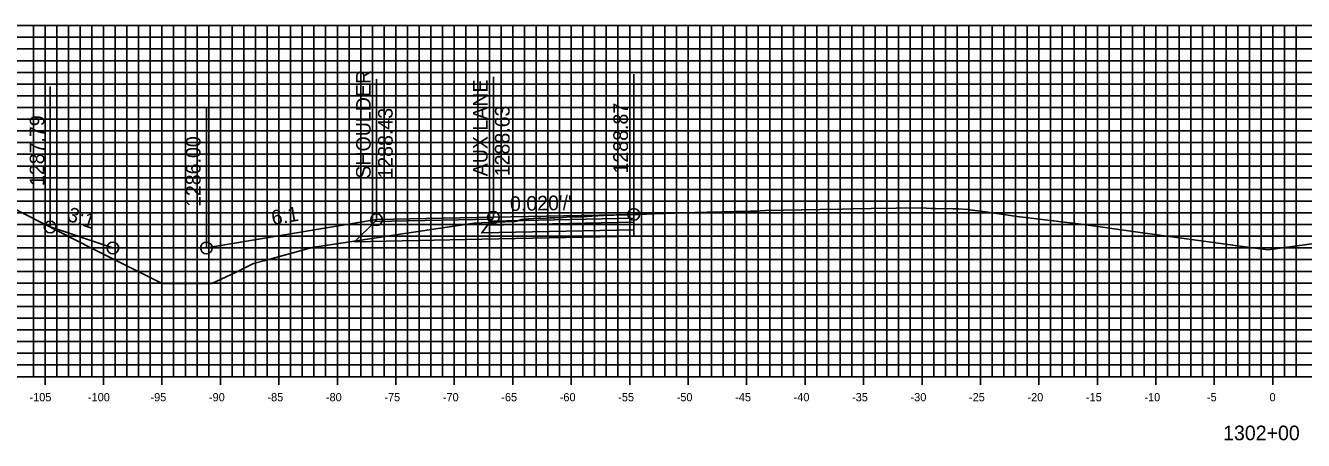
# Model space of a CAD drawing. Extents: x 674939 to 678919, y 750652 to 765176.
# Drawn here: x 678641.9 to 678751.2, y 764335.8 to 764371.3 of the extents above; entities that cross this region are included whole.
import ezdxf

# ---------------------------------------------------------------- set-up
doc = ezdxf.new("R2010")
doc.units = 0
for name, color, linetype in [('R_Alt Surface', 7, 'Continuous'), ('R_Axis', 7, 'Continuous'), ('R_Axis Annot', 7, 'Continuous'), ('R_Exist Surface', 7, 'Continuous'), ('R_Fin Surface', 7, 'Continuous'), ('R_Grid', 7, 'Continuous'), ('R_No Plot', 7, 'Continuous'), ('R_Xsect Elev', 7, 'Continuous'), ('R_Xsect Slope', 7, 'Continuous')]:
    doc.layers.add(name, color=color, linetype=linetype)

msp = doc.modelspace()

# ---------------------------------------------------------------- linework, layer by layer
for points in [[(678657.33, 764352.29), (678649.33, 764352.29), (678643.97, 764354.08)], [(678671.88, 764354.71), (678657.33, 764352.29)]]:
    msp.add_lwpolyline(points)
at = {"layer": 'R_Alt Surface'}
msp.add_lwpolyline([(678693.88, 764353.83), (678693.88, 764353.29), (678680.88, 764353.03), (678670.01, 764352.81), (678671.76, 764354.56)], dxfattribs=at)
for points in [[(678693.88, 764354.49), (678693.88, 764353.83), (678680.88, 764353.57), (678681.38, 764354.24)], [(678693.88, 764354.82), (678693.88, 764354.49), (678681.38, 764354.24), (678681.63, 764354.57)]]:
    msp.add_lwpolyline(points, close=True, dxfattribs=at)
at = {"layer": 'R_Axis'}
for p, q in [((678643.53, 764340.59), (678643.53, 764341.99)), ((678648.53, 764340.59), (678648.53, 764341.99)), ((678653.53, 764340.59), (678653.53, 764341.99)), ((678658.53, 764340.59), (678658.53, 764341.99)), ((678663.53, 764340.59), (678663.53, 764341.99)), ((678668.53, 764340.59), (678668.53, 764341.99)), ((678673.53, 764340.59), (678673.53, 764341.99)), ((678678.53, 764340.59), (678678.53, 764341.99)), ((678683.53, 764340.59), (678683.53, 764341.99)), ((678688.53, 764340.59), (678688.53, 764341.99)), ((678693.53, 764340.59), (678693.53, 764341.99)), ((678698.53, 764340.59), (678698.53, 764341.99)), ((678703.53, 764340.59), (678703.53, 764341.99)), ((678708.53, 764340.59), (678708.53, 764341.99)), ((678713.53, 764340.59), (678713.53, 764341.99)), ((678718.53, 764340.59), (678718.53, 764341.99)), ((678723.53, 764340.59), (678723.53, 764341.99)), ((678728.53, 764340.59), (678728.53, 764341.99)), ((678733.53, 764340.59), (678733.53, 764341.99)), ((678738.53, 764340.59), (678738.53, 764341.99)), ((678743.53, 764340.59), (678743.53, 764341.99)), ((678748.53, 764340.59), (678748.53, 764341.99)), ((678598.53, 764341.29), (678898.53, 764341.29))]:
    msp.add_line(p, q, dxfattribs=at)
at = {"layer": 'R_Exist Surface'}
msp.add_lwpolyline([(678633.35, 764359.49), (678647.62, 764352.21), (678653.54, 764349.25), (678654.53, 764349.25), (678657.79, 764349.25), (678659.81, 764350.18), (678661.37, 764350.95), (678662.25, 764351.2), (678666.38, 764352.34), (678672.61, 764353.26), (678674.28, 764353.51), (678675.82, 764353.75), (678680.22, 764354.41), (678682.86, 764354.52), (678683.74, 764354.56), (678683.84, 764354.59), (678684.29, 764354.72), (678684.49, 764354.74), (678685.69, 764354.82), (678685.94, 764354.83), (678686.09, 764354.81), (678686.69, 764354.86), (678687.14, 764354.85), (678687.84, 764354.9), (678688.44, 764354.94), (678688.74, 764354.94), (678689.04, 764354.96), (678689.49, 764354.96), (678690.29, 764355), (678691.34, 764355.06), (678692.99, 764355.11), (678693.48, 764355.13), (678693.88, 764355.15), (678694.08, 764355.16), (678694.38, 764355.15), (678695.65, 764355.2), (678699.09, 764355.33), (678700.15, 764355.35), (678703.89, 764355.43), (678704.14, 764355.44), (678704.19, 764355.43), (678704.49, 764355.43), (678704.69, 764355.45), (678705.14, 764355.49), (678709.79, 764355.57), (678711.39, 764355.6), (678711.54, 764355.58), (678711.59, 764355.58), (678711.74, 764355.59), (678712.64, 764355.64), (678714.19, 764355.66), (678718.47, 764355.71), (678718.49, 764355.71), (678718.54, 764355.71), (678719.29, 764355.67), (678719.69, 764355.65), (678721.19, 764355.63), (678721.54, 764355.63), (678721.69, 764355.62), (678722.44, 764355.58), (678722.54, 764355.57), (678722.57, 764355.56), (678722.64, 764355.54), (678724.16, 764355.35), (678726.68, 764354.99), (678732.15, 764354.32), (678736.99, 764353.65), (678745.74, 764352.44), (678748.13, 764352.14), (678756.21, 764353.25)], dxfattribs=at)
at = {"layer": 'R_Fin Surface'}
for points in [[(678643.97, 764354.08), (678649.33, 764352.29), (678657.33, 764352.29), (678671.88, 764354.71), (678681.88, 764354.91), (678693.88, 764355.15)], [(678671.88, 764354.71), (678681.88, 764354.91), (678693.88, 764355.15)], [(678671.88, 764354.71), (678671.88, 764354.71)]]:
    msp.add_lwpolyline(points, dxfattribs=at)
for points in [[(678693.88, 764355.15), (678693.88, 764354.82), (678681.63, 764354.57), (678681.88, 764354.91)], [(678681.88, 764354.91), (678671.88, 764354.71), (678671.76, 764354.56), (678681.77, 764354.75)]]:
    msp.add_lwpolyline(points, close=True, dxfattribs=at)
at = {"layer": 'R_Grid'}
for p, q in [((678598.53, 764371.29), (678898.53, 764371.29)), ((678642.53, 764341.29), (678642.53, 764371.29)), ((678643.53, 764341.29), (678643.53, 764371.29)), ((678644.53, 764341.29), (678644.53, 764371.29)), ((678645.53, 764341.29), (678645.53, 764371.29)), ((678646.53, 764341.29), (678646.53, 764371.29)), ((678647.53, 764341.29), (678647.53, 764371.29)), ((678648.53, 764341.29), (678648.53, 764371.29)), ((678649.53, 764341.29), (678649.53, 764371.29)), ((678650.53, 764341.29), (678650.53, 764371.29)), ((678651.53, 764341.29), (678651.53, 764371.29)), ((678652.53, 764341.29), (678652.53, 764371.29)), ((678653.53, 764341.29), (678653.53, 764371.29)), ((678654.53, 764341.29), (678654.53, 764371.29)), ((678655.53, 764341.29), (678655.53, 764371.29)), ((678656.53, 764341.29), (678656.53, 764371.29)), ((678657.53, 764341.29), (678657.53, 764371.29)), ((678658.53, 764341.29), (678658.53, 764371.29)), ((678659.53, 764341.29), (678659.53, 764371.29)), ((678660.53, 764341.29), (678660.53, 764371.29)), ((678661.53, 764341.29), (678661.53, 764371.29)), ((678662.53, 764341.29), (678662.53, 764371.29)), ((678663.53, 764341.29), (678663.53, 764371.29)), ((678664.53, 764341.29), (678664.53, 764371.29)), ((678665.53, 764341.29), (678665.53, 764371.29)), ((678666.53, 764341.29), (678666.53, 764371.29)), ((678667.53, 764341.29), (678667.53, 764371.29)), ((678668.53, 764341.29), (678668.53, 764371.29)), ((678669.53, 764341.29), (678669.53, 764371.29)), ((678670.53, 764341.29), (678670.53, 764371.29)), ((678671.53, 764341.29), (678671.53, 764371.29)), ((678672.53, 764341.29), (678672.53, 764371.29)), ((678673.53, 764341.29), (678673.53, 764371.29)), ((678674.53, 764341.29), (678674.53, 764371.29)), ((678675.53, 764341.29), (678675.53, 764371.29)), ((678676.53, 764341.29), (678676.53, 764371.29)), ((678677.53, 764341.29), (678677.53, 764371.29)), ((678678.53, 764341.29), (678678.53, 764371.29)), ((678679.53, 764341.29), (678679.53, 764371.29)), ((678680.53, 764341.29), (678680.53, 764371.29)), ((678681.53, 764341.29), (678681.53, 764371.29)), ((678682.53, 764341.29), (678682.53, 764371.29)), ((678683.53, 764341.29), (678683.53, 764371.29)), ((678684.53, 764341.29), (678684.53, 764371.29)), ((678685.53, 764341.29), (678685.53, 764371.29)), ((678686.53, 764341.29), (678686.53, 764371.29)), ((678687.53, 764341.29), (678687.53, 764371.29)), ((678688.53, 764341.29), (678688.53, 764371.29)), ((678689.53, 764341.29), (678689.53, 764371.29)), ((678690.53, 764341.29), (678690.53, 764371.29)), ((678691.53, 764341.29), (678691.53, 764371.29)), ((678692.53, 764341.29), (678692.53, 764371.29)), ((678693.53, 764341.29), (678693.53, 764371.29)), ((678694.53, 764341.29), (678694.53, 764371.29)), ((678695.53, 764341.29), (678695.53, 764371.29)), ((678696.53, 764341.29), (678696.53, 764371.29)), ((678697.53, 764341.29), (678697.53, 764371.29)), ((678698.53, 764341.29), (678698.53, 764371.29)), ((678699.53, 764341.29), (678699.53, 764371.29)), ((678700.53, 764341.29), (678700.53, 764371.29)), ((678701.53, 764341.29), (678701.53, 764371.29)), ((678702.53, 764341.29), (678702.53, 764371.29)), ((678703.53, 764341.29), (678703.53, 764371.29)), ((678704.53, 764341.29), (678704.53, 764371.29)), ((678705.53, 764341.29), (678705.53, 764371.29)), ((678706.53, 764341.29), (678706.53, 764371.29)), ((678707.53, 764341.29), (678707.53, 764371.29)), ((678708.53, 764341.29), (678708.53, 764371.29)), ((678709.53, 764341.29), (678709.53, 764371.29)), ((678710.53, 764341.29), (678710.53, 764371.29)), ((678711.53, 764341.29), (678711.53, 764371.29)), ((678712.53, 764341.29), (678712.53, 764371.29)), ((678713.53, 764341.29), (678713.53, 764371.29)), ((678714.53, 764341.29), (678714.53, 764371.29)), ((678715.53, 764341.29), (678715.53, 764371.29)), ((678716.53, 764341.29), (678716.53, 764371.29)), ((678717.53, 764341.29), (678717.53, 764371.29)), ((678718.53, 764341.29), (678718.53, 764371.29)), ((678719.53, 764341.29), (678719.53, 764371.29)), ((678720.53, 764341.29), (678720.53, 764371.29)), ((678721.53, 764341.29), (678721.53, 764371.29)), ((678722.53, 764341.29), (678722.53, 764371.29)), ((678723.53, 764341.29), (678723.53, 764371.29)), ((678724.53, 764341.29), (678724.53, 764371.29)), ((678725.53, 764341.29), (678725.53, 764371.29)), ((678726.53, 764341.29), (678726.53, 764371.29)), ((678727.53, 764341.29), (678727.53, 764371.29)), ((678728.53, 764341.29), (678728.53, 764371.29)), ((678729.53, 764341.29), (678729.53, 764371.29)), ((678730.53, 764341.29), (678730.53, 764371.29)), ((678731.53, 764341.29), (678731.53, 764371.29)), ((678732.53, 764341.29), (678732.53, 764371.29)), ((678733.53, 764341.29), (678733.53, 764371.29)), ((678734.53, 764341.29), (678734.53, 764371.29)), ((678735.53, 764341.29), (678735.53, 764371.29)), ((678736.53, 764341.29), (678736.53, 764371.29)), ((678737.53, 764341.29), (678737.53, 764371.29)), ((678738.53, 764341.29), (678738.53, 764371.29)), ((678739.53, 764341.29), (678739.53, 764371.29)), ((678740.53, 764341.29), (678740.53, 764371.29)), ((678741.53, 764341.29), (678741.53, 764371.29)), ((678742.53, 764341.29), (678742.53, 764371.29)), ((678743.53, 764341.29), (678743.53, 764371.29)), ((678744.53, 764341.29), (678744.53, 764371.29)), ((678745.53, 764341.29), (678745.53, 764371.29)), ((678746.53, 764341.29), (678746.53, 764371.29)), ((678747.53, 764341.29), (678747.53, 764371.29)), ((678748.53, 764341.29), (678748.53, 764371.29)), ((678749.53, 764341.29), (678749.53, 764371.29)), ((678750.53, 764341.29), (678750.53, 764371.29)), ((678598.53, 764370.29), (678898.53, 764370.29)), ((678598.53, 764369.29), (678898.53, 764369.29)), ((678598.53, 764368.29), (678898.53, 764368.29)), ((678598.53, 764367.29), (678898.53, 764367.29)), ((678598.53, 764366.29), (678898.53, 764366.29)), ((678598.53, 764365.29), (678898.53, 764365.29)), ((678598.53, 764364.29), (678898.53, 764364.29)), ((678598.53, 764363.29), (678898.53, 764363.29)), ((678598.53, 764362.29), (678898.53, 764362.29)), ((678598.53, 764361.29), (678898.53, 764361.29)), ((678598.53, 764360.29), (678898.53, 764360.29)), ((678598.53, 764359.29), (678898.53, 764359.29)), ((678598.53, 764358.29), (678898.53, 764358.29)), ((678598.53, 764357.29), (678898.53, 764357.29)), ((678598.53, 764356.29), (678898.53, 764356.29)), ((678598.53, 764355.29), (678898.53, 764355.29)), ((678598.53, 764354.29), (678898.53, 764354.29)), ((678598.53, 764353.29), (678898.53, 764353.29)), ((678598.53, 764352.29), (678898.53, 764352.29)), ((678598.53, 764351.29), (678898.53, 764351.29)), ((678598.53, 764350.29), (678898.53, 764350.29)), ((678598.53, 764349.29), (678898.53, 764349.29)), ((678598.53, 764348.29), (678898.53, 764348.29)), ((678598.53, 764347.29), (678898.53, 764347.29)), ((678598.53, 764346.29), (678898.53, 764346.29)), ((678598.53, 764345.29), (678898.53, 764345.29)), ((678598.53, 764344.29), (678898.53, 764344.29)), ((678598.53, 764343.29), (678898.53, 764343.29)), ((678598.53, 764342.29), (678898.53, 764342.29)), ((678598.53, 764341.29), (678898.53, 764341.29))]:
    msp.add_line(p, q, dxfattribs=at)
at = {"layer": 'R_No Plot'}
for centre in [(678671.88, 764354.71), (678671.88, 764354.71), (678681.88, 764354.91), (678693.88, 764355.15), (678643.97, 764354.08), (678649.33, 764352.29), (678657.33, 764352.29)]:
    msp.add_circle(centre, 0.5, dxfattribs=at)
at = {"layer": 'R_Xsect Elev'}
for p, q in [((678693.88, 764355.15), (678693.88, 764367.15)), ((678643.97, 764354.08), (678643.97, 764366.08)), ((678671.88, 764354.71), (678671.88, 764366.71)), ((678681.88, 764354.91), (678681.88, 764366.91)), ((678657.33, 764352.29), (678657.33, 764364.29))]:
    msp.add_line(p, q, dxfattribs=at)

# ---------------------------------------------------------------- texts
at = {"layer": 'R_Axis Annot'}
for s, height, p in [('-105', 0.7, (678642.2, 764339.19)), ('-100', 0.7, (678647.2, 764339.19)), ('-95', 0.7, (678652.55, 764339.19)), ('-90', 0.7, (678657.55, 764339.19)), ('-85', 0.7, (678662.55, 764339.19)), ('-80', 0.7, (678667.55, 764339.19)), ('-75', 0.7, (678672.55, 764339.19)), ('-70', 0.7, (678677.55, 764339.19)), ('-65', 0.7, (678682.55, 764339.19)), ('-60', 0.7, (678687.55, 764339.19)), ('-55', 0.7, (678692.55, 764339.19)), ('-50', 0.7, (678697.55, 764339.19)), ('-45', 0.7, (678702.55, 764339.19)), ('-40', 0.7, (678707.55, 764339.19)), ('-35', 0.7, (678712.55, 764339.19)), ('-30', 0.7, (678717.55, 764339.19)), ('-25', 0.7, (678722.55, 764339.19)), ('-20', 0.7, (678727.55, 764339.19)), ('-15', 0.7, (678732.55, 764339.19)), ('-10', 0.7, (678737.55, 764339.19)), ('-5', 0.7, (678742.9, 764339.19)), ('0', 0.7, (678748.25, 764339.19)), ('1302+00', 1.25, (678744.28, 764335.86))]:
    msp.add_text(s, height=height, dxfattribs=at).set_placement(p)
at = {"layer": 'R_Xsect Elev'}
for s, p in [('SHOULDER', (678671.38, 764358.21)), ('AUX LANE', (678681.38, 764358.41)), ('1288.43', (678673.26, 764358.21)), ('1288.63', (678683.26, 764358.41)), ('1288.87', (678693.38, 764358.65)), ('1287.79', (678643.47, 764357.58)), ('1286.00', (678656.83, 764355.79))]:
    msp.add_text(s, height=1.25, rotation=90, dxfattribs=at).set_placement(p)
at = {"layer": 'R_Xsect Slope'}
for s, rotation, p in [("0.020'/'", 1.1458, (678683.31, 764355.44)), ('3:1', 341.5651, (678645.34, 764354.64)), ('6:1', 9.4623, (678663, 764354.24))]:
    msp.add_text(s, height=1.25, rotation=rotation, dxfattribs=at).set_placement(p)

doc.saveas('drawing.dxf')
